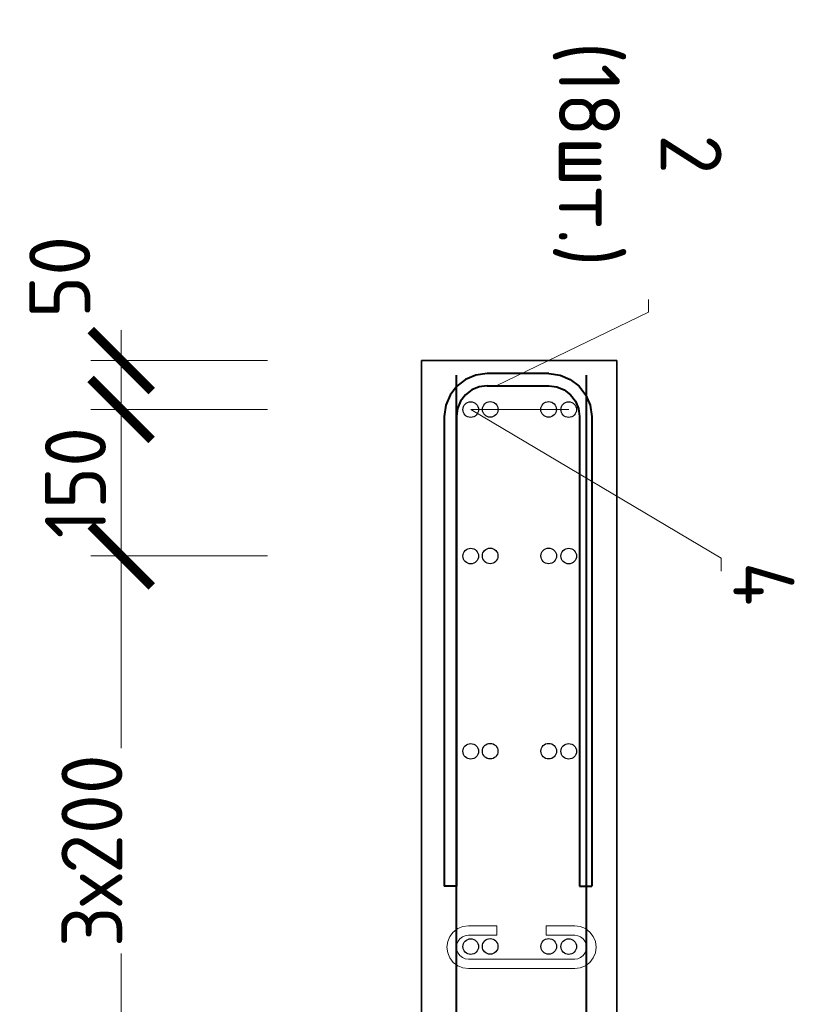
# Model space of a CAD drawing. Header units: millimetres. Extents: x 263826 to 1718326, y -423071 to 70137.
# Tile 426 of 486: x 924526 to 927699, y -144270 to -140237. Entities that reach past the tile are written whole.
import ezdxf
from ezdxf import colors
from ezdxf.entities.mleader import LeaderData, LeaderLine
from ezdxf.math import Vec2, Vec3

# ---------------------------------------------------------------- set-up
doc = ezdxf.new("R2010")
doc.units = ezdxf.units.MM
for name, color, linetype, lineweight in [('1 Стены', 3, 'Continuous', 30), ('Арм_хомуты', 133, 'Continuous', 18), ('Арм_шпильки', 143, 'Continuous', 18), ('подоснова', 151, 'Continuous', 5), ('РАЗМЕРЫ', 1, 'Continuous', 9)]:
    doc.layers.add(name, color=color, linetype=linetype, lineweight=lineweight)
doc.layers.add('Колонна_ бетон', color=7, linetype='Continuous', lineweight=50, true_color=0xb4b496)
doc.styles.add('GOST 2.304', font='CS_Gost2304.shx')
doc.styles.add('GOST-2.304_Type-B', font='GOST_Common.ttf')
doc.dimstyles.new('мой 25', dxfattribs={"dimscale": 100, "dimtxt": 2.5, "dimasz": 2.5, "dimexe": 1.25, "dimexo": 0.625, "dimtad": 1, "dimdec": 0, "dimlfac": 0.5, "dimtxsty": 'GOST-2.304_Type-B', "dimblk": 'ARCHTICK', "dimcen": 2.5, "dimdle": 1.25, "dimaunit": 1, "dimadec": 1, "dimazin": 2, "dimtfac": 1, "dimtdec": 0, "dimtmove": 1, "dimatfit": 3, "dimfxl": 6, "dimfxlon": 1, "dimtfill": 1, "dimlwd": -1, "dimlwe": -1, "dimarcsym": 0})

# ---------------------------------------------------------------- blocks, each defined once
blk = doc.blocks.new('_None')
blk = doc.blocks.new('_ArchTick')
at = {"color": 0, "linetype": 'ByBlock', "const_width": 0.15}
blk.add_lwpolyline([(-0.5, -0.5), (0.5, 0.5)], dxfattribs=at)
blk = doc.blocks.new('*D3755')
at = {"layer": 'DEFPOINTS', "color": 0, "lineweight": 0, "transparency": 16777216}
for p in [(926486.2, -141633.2), (924941.6, -141833.2), (926764.8, -141833.2, -1440)]:
    blk.add_point(p, dxfattribs=at)
at = {"layer": 'РАЗМЕРЫ', "color": 0, "linetype": 'Continuous', "transparency": 16777216}
for p, q in [((924941.6, -141508.2), (924941.6, -141958.2)), ((925541.6, -141633.2), (924816.6, -141633.2)), ((925399.7, -141833.2), (924816.6, -141833.2))]:
    blk.add_line(p, q, dxfattribs=at)
at = {"layer": 'РАЗМЕРЫ', "color": 0, "transparency": 16777216, "xscale": 250, "yscale": 250, "zscale": 250, "rotation": 270}
blk.add_blockref('_ArchTick', (924941.6, -141833.2), dxfattribs=at)
at = {"layer": 'РАЗМЕРЫ', "color": 0, "transparency": 16777216, "insert": (924689.8, -141290.6), "char_height": 250, "attachment_point": 5, "rotation": 90, "style": 'GOST-2.304_Type-B', "bg_fill": 3, "box_fill_scale": 1.1, "bg_fill_color": 256, "bg_fill_true_color": 13158600, "bg_fill_transparency": 0}
blk.add_mtext('50', dxfattribs=at)
at = {"layer": 'РАЗМЕРЫ', "color": 0, "transparency": 16777216, "xscale": 250, "yscale": 250, "zscale": 250, "rotation": 90}
blk.add_blockref('_ArchTick', (924941.6, -141633.2), dxfattribs=at)
blk = doc.blocks.new('*D3760')
at = {"layer": 'DEFPOINTS', "color": 0, "lineweight": 0, "transparency": 16777216}
for p in [(924941.6, -142433.2), (926765, -142433.2, -1440), (926765, -144833.2, -1440)]:
    blk.add_point(p, dxfattribs=at)
at = {"layer": 'РАЗМЕРЫ', "color": 0, "linetype": 'Continuous', "transparency": 16777216}
for p, q in [((924941.6, -144958.2), (924941.6, -142308.2)), ((925399.7, -142433.2), (924816.6, -142433.2)), ((925399.7, -144833.2), (924816.6, -144833.2))]:
    blk.add_line(p, q, dxfattribs=at)
at = {"layer": 'РАЗМЕРЫ', "color": 0, "transparency": 16777216, "xscale": 250, "yscale": 250, "zscale": 250}
for p, rotation in [((924941.6, -142433.2), 90), ((924941.6, -144833.2), 270)]:
    blk.add_blockref('_ArchTick', p, dxfattribs=dict(at, rotation=rotation))
at = {"layer": 'РАЗМЕРЫ', "color": 0, "transparency": 16777216, "insert": (924821.6, -143641.2), "char_height": 250, "attachment_point": 5, "rotation": 90, "style": 'GOST-2.304_Type-B', "bg_fill": 3, "box_fill_scale": 1.1, "bg_fill_color": 256, "bg_fill_true_color": 13158600, "bg_fill_transparency": 0}
blk.add_mtext('3х200', dxfattribs=at)
blk = doc.blocks.new('*D3762')
at = {"layer": 'DEFPOINTS', "color": 0, "lineweight": 0, "transparency": 16777216}
for p in [(924941.6, -141833.2), (926299.4, -141833.2), (926299.4, -142433.2)]:
    blk.add_point(p, dxfattribs=at)
at = {"layer": 'РАЗМЕРЫ', "color": 0, "linetype": 'Continuous', "transparency": 16777216}
for p, q in [((924941.6, -142558.2), (924941.6, -141708.2)), ((925541.6, -141833.2), (924816.6, -141833.2)), ((925541.6, -142433.2), (924816.6, -142433.2))]:
    blk.add_line(p, q, dxfattribs=at)
at = {"layer": 'РАЗМЕРЫ', "color": 0, "transparency": 16777216, "insert": (924754.1, -142133.2), "char_height": 250, "attachment_point": 5, "rotation": 90, "style": 'GOST-2.304_Type-B', "bg_fill": 3, "box_fill_scale": 1.1, "bg_fill_color": 256, "bg_fill_true_color": 13158600, "bg_fill_transparency": 0}
blk.add_mtext('150', dxfattribs=at)
at = {"layer": 'РАЗМЕРЫ', "color": 0, "transparency": 16777216, "xscale": 250, "yscale": 250, "zscale": 250}
for p, rotation in [((924941.6, -141833.2), 90), ((924941.6, -142433.2), 270)]:
    blk.add_blockref('_ArchTick', p, dxfattribs=dict(at, rotation=rotation))
blk = doc.blocks.new('*U3741')
at = {"color": 0, "linetype": 'ByBlock', "lineweight": -2}
for p, q in [((-60.37, 25), (-60.37, 410)), ((-50.37, 410), (-60.37, 410)), ((-50.37, 25), (-50.37, 410)), ((50.37, 25), (50.37, 410)), ((50.37, 410), (60.37, 410)), ((60.37, 25), (60.37, 410)), ((-59.18, 15.94), (-60.37, 25)), ((-49.52, 18.53), (-50.37, 25)), ((49.52, 18.53), (50.37, 25)), ((59.18, 15.94), (60.37, 25)), ((-47.02, 12.5), (-49.52, 18.53)), ((47.02, 12.5), (49.52, 18.53)), ((-55.68, 7.5), (-59.18, 15.94)), ((-43.05, 7.32), (-47.02, 12.5)), ((43.05, 7.32), (47.02, 12.5)), ((55.68, 7.5), (59.18, 15.94)), ((-50.12, 0.25), (-55.68, 7.5)), ((-42.87, -5.31), (-50.12, 0.25)), ((-37.87, 3.35), (-43.05, 7.32)), ((-31.84, 0.85), (-37.87, 3.35)), ((-25.37, 0), (-31.84, 0.85)), ((-25.37, 0), (25.37, 0)), ((25.37, 0), (31.84, 0.85)), ((31.84, 0.85), (37.87, 3.35)), ((37.87, 3.35), (43.05, 7.32)), ((42.87, -5.31), (50.12, 0.25)), ((50.12, 0.25), (55.68, 7.5)), ((-34.43, -8.81), (-42.87, -5.31)), ((34.43, -8.81), (42.87, -5.31)), ((-25.37, -10), (-34.43, -8.81)), ((25.37, -10), (-25.37, -10)), ((25.37, -10), (34.43, -8.81))]:
    blk.add_line(p, q, dxfattribs=at)
at = {"style": 'GOST 2.304', "oblique": 15, "flags": 9}
for tag, p in [('ПОЗИЦИЯ', (1084.82, -185)), ('ДИАМЕТР', (1085.14, -189.29)), ('КЛАСС', (1085.42, -193.78)), ('ДЛИНА', (1085.86, -198.54)), ('МАССА', (1086.14, -203.93))]:
    blk.add_attdef(tag, p, '', height=2.5, dxfattribs=at)
blk = doc.blocks.new('*U3738')
for p, q in [((1, 15.59), (5.34, 17.39)), ((5.34, 17.39), (10, 18)), ((34, 18), (10, 18)), ((34, 10), (34, 18)), ((75.3, 18), (99.3, 18)), ((75.3, 10), (75.3, 18)), ((103.96, 17.39), (99.3, 18)), ((108.3, 15.59), (103.96, 17.39)), ((-7.39, 4.66), (-5.59, 9)), ((-5.59, 9), (-2.73, 12.73)), ((-2.73, 12.73), (1, 15.59)), ((10, 10), (34, 10)), ((99.3, 10), (75.3, 10)), ((112.03, 12.73), (108.3, 15.59)), ((114.89, 9), (112.03, 12.73)), ((116.69, 4.66), (114.89, 9)), ((-8, 0), (-7.39, 4.66)), ((117.3, 0), (116.69, 4.66)), ((116.69, -4.66), (117.3, 0)), ((-7.39, -4.66), (-8, 0)), ((-5.59, -9), (-7.39, -4.66)), ((114.89, -9), (116.69, -4.66)), ((-2.73, -12.73), (-5.59, -9)), ((1, -15.59), (-2.73, -12.73)), ((5.34, -17.39), (1, -15.59)), ((103.96, -17.39), (108.3, -15.59)), ((108.3, -15.59), (112.03, -12.73)), ((112.03, -12.73), (114.89, -9)), ((10, -18), (5.34, -17.39)), ((10, -18), (99.3, -18)), ((99.3, -18), (103.96, -17.39))]:
    blk.add_line(p, q)
at = {"color": 0, "linetype": 'ByBlock', "lineweight": -2}
for p, q in [((2.93, 7.07), (5, 8.66)), ((5, 8.66), (7.41, 9.66)), ((7.41, 9.66), (10, 10)), ((101.89, 9.66), (99.3, 10)), ((104.3, 8.66), (101.89, 9.66)), ((106.37, 7.07), (104.3, 8.66)), ((0, 0), (0.34, 2.59)), ((0.34, 2.59), (1.34, 5)), ((1.34, 5), (2.93, 7.07)), ((107.96, 5), (106.37, 7.07)), ((108.96, 2.59), (107.96, 5)), ((109.3, 0), (108.96, 2.59)), ((108.96, -2.59), (109.3, 0)), ((0.34, -2.59), (0, 0)), ((1.34, -5), (0.34, -2.59)), ((2.93, -7.07), (1.34, -5)), ((5, -8.66), (2.93, -7.07)), ((104.3, -8.66), (106.37, -7.07)), ((106.37, -7.07), (107.96, -5)), ((107.96, -5), (108.96, -2.59)), ((7.41, -9.66), (5, -8.66)), ((10, -10), (7.41, -9.66)), ((10, -10), (99.3, -10)), ((99.3, -10), (101.89, -9.66)), ((101.89, -9.66), (104.3, -8.66))]:
    blk.add_line(p, q, dxfattribs=at)
at = {"style": 'GOST 2.304', "oblique": 15, "flags": 9}
for tag, p in [('ПОЗИЦИЯ', (117.99, -56.6)), ('ДИАМЕТР', (117.84, -62.2)), ('КЛАСС', (117.98, -67.79)), ('ДЛИНА', (118.1, -72.5)), ('МАССА', (118.65, -78.16))]:
    blk.add_attdef(tag, p, '', height=2.5, dxfattribs=at)

msp = doc.modelspace()

# ---------------------------------------------------------------- linework, layer by layer
at = {"layer": '1 Стены', "color": 252, "lineweight": 0, "true_color": 0x939598}
for p, q in [((926172.31013, -141633.22995), (926972.31102, -141633.22995)), ((926972.30834, -141633.22995, -2879.99999), (926972.30834, -150233.82115, -2879.99999))]:
    msp.add_line(p, q, dxfattribs=at)
at = {"layer": 'Колонна_ бетон', "color": 180, "linetype": 'Continuous', "lineweight": 35, "transparency": 33554687}
for p, q in [((926972.31013, -141633.22995), (926172.31013, -141633.22995)), ((926172.31013, -141633.22995), (926172.31013, -150233.22995)), ((926972.31013, -141633.22995), (926972.31013, -150233.22995))]:
    msp.add_line(p, q, dxfattribs=at)
at = {"layer": 'РАЗМЕРЫ', "color": 4, "lineweight": 40}
msp.add_line((926848.04627, -150180.79223, -2879.99999), (926848.04627, -141692.40817, -2879.99999), dxfattribs=at)
at = {"layer": 'РАЗМЕРЫ', "color": 4, "linetype": 'Continuous', "lineweight": 30}
for centre in [(926373.3505, -141833.84618, -2879.99999), (926774.73578, -141833.84618, -2879.99999), (926373.57239, -142433.84477, -2879.99999), (926774.95767, -142433.84477, -2879.99999), (926373.57239, -143233.84477, -2879.99999), (926774.95767, -143233.84477, -2879.99999), (926373.57239, -144033.84477, -2879.99999), (926774.95767, -144033.84477, -2879.99999)]:
    msp.add_circle(centre, 32, dxfattribs=at)
at = {"layer": 'РАЗМЕРЫ', "color": 252, "linetype": 'Continuous', "lineweight": 30, "true_color": 0x939598}
for centre in [(926453.39903, -141833.23298, -1439.99999), (926692.60292, -141833.23298, -1439.99999), (926453.17714, -142433.23157, -1439.99999), (926692.82481, -142433.23157, -1439.99999), (926453.17714, -143233.23157, -1439.99999), (926692.82481, -143233.23157, -1439.99999), (926453.17714, -144033.23157, -1439.99999), (926692.82481, -144033.23157, -1439.99999)]:
    msp.add_circle(centre, 32, dxfattribs=at)

# ---------------------------------------------------------------- leaders
at = {"layer": 'подоснова'}
ml = msp.add_multileader_mtext('Standard', dxfattribs=at)
ml.set_content('2 (18шт.)', color=256, style='GOST-2.304_Type-B')
ml.set_leader_properties(color=256, linetype='ByLayer', lineweight=15)
ml.set_arrow_properties(name='NONE')
ml.build(insert=Vec2(0, 0))
ml.multileader.update_dxf_attribs({"text_left_attachment_type": 6, "text_right_attachment_type": 6, "dogleg_length": 10, "arrow_head_size": 18})
ctx = ml.context
ctx.base_point, ctx.char_height, ctx.arrow_head_size, ctx.landing_gap_size, ctx.plane_origin, ctx.plane_x_axis, ctx.plane_y_axis = Vec3(927101.07807, -140149.73472, -2879.99999), 250, 18, 20, Vec3(927647.12388, -138046.8869, -2879.99999), Vec3(0, -1), Vec3(1, 0)
ctx.left_attachment, ctx.right_attachment, ctx.text_align_type = 6, 6, 1
notes = []
notes.append((ctx, [(1, (1, 1, 0), (927101.07807, -141435.34078, -2879.99999), (0, 1), 10, [(0, [(926477.64082, -141736.64756, -2879.99999)], 0, [])])]))
ctx.mtext.insert, ctx.mtext.text_direction, ctx.mtext.rotation, ctx.mtext.width, ctx.mtext.alignment, ctx.mtext.flow_direction = Vec3(927401.07807, -140787.53775, -2879.99999), Vec3(0, -1), 4.7123889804, 22.8977991, 2, 5
for ctx, leaders in notes:
    for number, flags, end, landing, length, lines in leaders:
        leader = LeaderData()
        leader.index, (leader.has_last_leader_line, leader.has_dogleg_vector, leader.attachment_direction) = number, flags
        leader.last_leader_point, leader.dogleg_vector, leader.dogleg_length = Vec3(end), Vec3(landing), length
        for number, points, colour, breaks in lines:
            line = LeaderLine()
            line.index, line.vertices, line.color, line.breaks = number, Vec3.list(points), colors.encode_raw_color(colour), breaks
            leader.lines.append(line)
        ctx.leaders.append(leader)

# ---------------------------------------------------------------- next in the draw order: dimensions: what is measured, and where the dimension line sits
at = {"layer": 'РАЗМЕРЫ'}
dim = msp.add_linear_dim(base=(924941.63082, -141833.23276), p1=(926486.19404, -141633.22934), p2=(926764.8159, -141833.23276, -1439.99999), angle=90, dimstyle='мой 25', override={"dimlfac": 0.25}, dxfattribs=at)
dim.commit()
dim.dimension.update_dxf_attribs({"geometry": '*D3755', "text_midpoint": (924877.31826, -141290.60149), "dimtype": 160})
dim = msp.add_linear_dim(base=(924941.63082, -142433.23135), p1=(926765.03779, -144833.23135, -1439.99999), p2=(926765.03779, -142433.23135, -1439.99999), angle=90, text='3х200', dimstyle='мой 25', override={"dimlfac": 0.25}, dxfattribs=at)
dim.commit()
dim.dimension.update_dxf_attribs({"geometry": '*D3760', "text_midpoint": (925009.11598, -143641.23731), "dimtype": 160})

# ---------------------------------------------------------------- next in the draw order: block references
at = {"layer": 'Арм_шпильки', "color": 3, "xscale": 4.875, "yscale": 4.875, "zscale": 4.875}
msp.add_blockref('*U3738', (926315.20797, -144036.34178, -2879.99999), dxfattribs=at)

# ---------------------------------------------------------------- next in the draw order: dimensions: what is measured, and where the dimension line sits
at = {"layer": 'РАЗМЕРЫ'}
dim = msp.add_linear_dim(base=(924941.63082, -141833.23276), p1=(926299.41133, -142433.23135), p2=(926299.41133, -141833.23276), angle=90, dimstyle='мой 25', override={"dimlfac": 0.25}, dxfattribs=at)
dim.commit()
dim.dimension.update_dxf_attribs({"geometry": '*D3762', "text_midpoint": (924941.63082, -142133.23206), "dimtype": 160})

# ---------------------------------------------------------------- next in the draw order: leaders
at = {"layer": 'подоснова'}
ml = msp.add_multileader_mtext('Standard', dxfattribs=at)
ml.set_content('4 ', color=256, style='GOST-2.304_Type-B')
ml.set_leader_properties(color=256, linetype='ByLayer', lineweight=15)
ml.set_arrow_properties(name='NONE')
ml.build(insert=Vec2(0, 0))
ml.multileader.update_dxf_attribs({"text_left_attachment_type": 6, "text_right_attachment_type": 6, "dogleg_length": 10, "arrow_head_size": 18})
ctx = ml.context
ctx.base_point, ctx.char_height, ctx.arrow_head_size, ctx.landing_gap_size, ctx.plane_origin, ctx.plane_x_axis, ctx.plane_y_axis = Vec3(927399.03001, -142452.69615, -2879.99999), 250, 18, 20, Vec3(928853.30237, -139999.11414, -2879.99999), Vec3(0, -1), Vec3(1, 0)
ctx.left_attachment, ctx.right_attachment, ctx.text_align_type = 6, 6, 1
notes = []
notes.append((ctx, [(0, (1, 1, 0), (927399.03001, -142442.69615, -2879.99999), (0, -1), 10, [(1, [(926774.73578, -141833.84618, -2879.99999), (926373.3505, -141833.84618, -2879.99999)], 0, [])])]))
ctx.mtext.insert, ctx.mtext.text_direction, ctx.mtext.rotation, ctx.mtext.width, ctx.mtext.alignment, ctx.mtext.flow_direction = Vec3(927699.03001, -142547.69615, -2879.99999), Vec3(0, -1), 4.7123889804, 22.8977991, 2, 5
for ctx, leaders in notes:
    for number, flags, end, landing, length, lines in leaders:
        leader = LeaderData()
        leader.index, (leader.has_last_leader_line, leader.has_dogleg_vector, leader.attachment_direction) = number, flags
        leader.last_leader_point, leader.dogleg_vector, leader.dogleg_length = Vec3(end), Vec3(landing), length
        for number, points, colour, breaks in lines:
            line = LeaderLine()
            line.index, line.vertices, line.color, line.breaks = number, Vec3.list(points), colors.encode_raw_color(colour), breaks
            leader.lines.append(line)
        ctx.leaders.append(leader)

# ---------------------------------------------------------------- next in the draw order: linework, layer by layer
at = {"layer": 'РАЗМЕРЫ', "color": 4, "lineweight": 40}
msp.add_line((926315.20797, -150180.26617, -2879.99999), (926315.20797, -141692.40817, -2879.99999), dxfattribs=at)

# ---------------------------------------------------------------- next in the draw order: block references
at = {"layer": 'Арм_хомуты', "lineweight": 40, "xscale": -5, "yscale": 5, "zscale": 5, "rotation": 180}
msp.add_blockref('*U3741', (926567.05568, -141736.64756, -2879.99999), dxfattribs=at)

doc.saveas('drawing.dxf')
